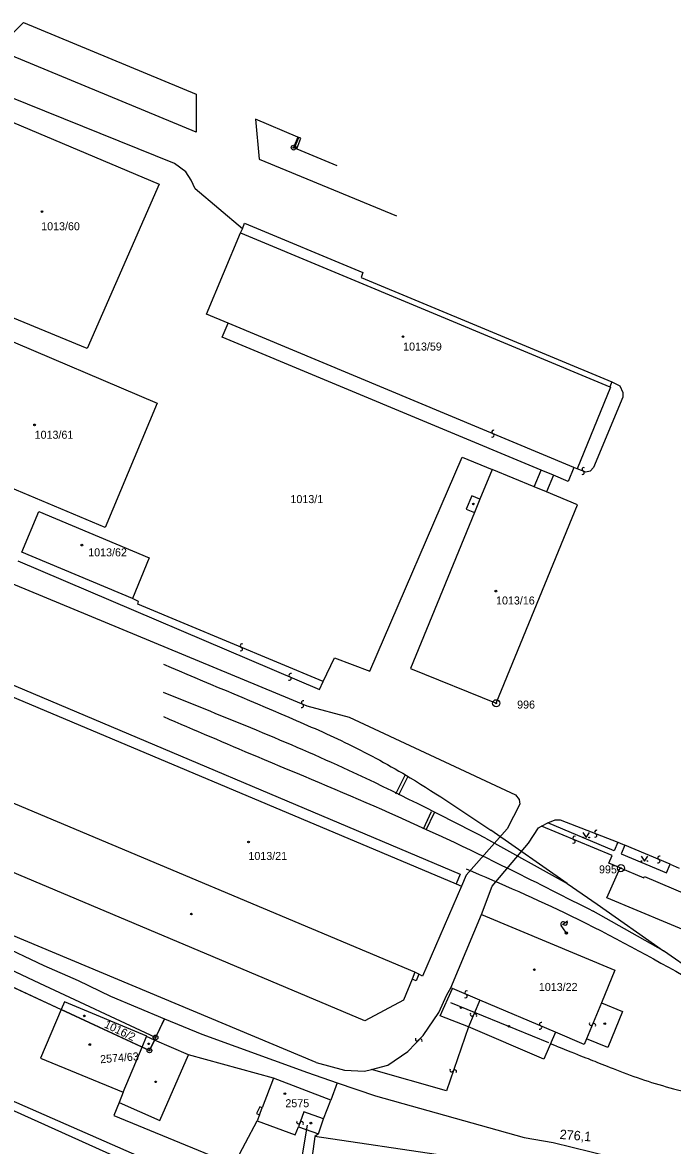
# Model space of a CAD drawing. Extents: x -469926 to -462499, y -1098642 to -1092733.
# Drawn here: x -465329.9 to -465191.8, y -1095080.4 to -1094841.9 of the extents above; entities that cross this region are included whole.
import ezdxf

# ---------------------------------------------------------------- set-up
doc = ezdxf.new("R2010")
doc.units = 0
for name, color, linetype in [('Vrstva 1', 7, 'Continuous'), ('Vrstva 10', 7, 'Continuous'), ('Vrstva 11', 7, 'Continuous'), ('Vrstva 24', 7, 'Continuous'), ('Vrstva 25', 7, 'Continuous'), ('Vrstva 29', 7, 'Continuous'), ('Vrstva 4', 7, 'Continuous'), ('Vrstva 40', 7, 'Continuous'), ('Vrstva 42', 7, 'Continuous'), ('Vrstva 50', 7, 'Continuous'), ('Vrstva 51', 7, 'Continuous'), ('Vrstva 55', 7, 'Continuous')]:
    doc.layers.add(name, color=color, linetype=linetype)

msp = doc.modelspace()

# ---------------------------------------------------------------- linework, layer by layer
at = {"layer": 'Vrstva 1'}
for p, q in [((-465336.72, -1094861.13), (-465300.92, -1094876.21)), ((-465271.4, -1094866.22), (-465272.33, -1094868.48)), ((-465272.33, -1094868.48), (-465272.15, -1094868.55)), ((-465272.15, -1094868.55), (-465271.68, -1094868.74)), ((-465271.68, -1094868.74), (-465263.14, -1094872.26)), ((-465300.92, -1094876.21), (-465316.15, -1094911.14)), ((-465283.22, -1094885.69), (-465282.73, -1094884.51)), ((-465282.73, -1094884.51), (-465257.6, -1094895.01)), ((-465290.8, -1094903.87), (-465283.59, -1094886.58)), ((-465283.59, -1094886.58), (-465283.22, -1094885.69)), ((-465257.6, -1094895.01), (-465258.01, -1094896.05)), ((-465316.15, -1094911.14), (-465352.14, -1094896.28)), ((-465258.01, -1094896.05), (-465204.72, -1094918.21)), ((-465286.24, -1094905.77), (-465290.8, -1094903.87)), ((-465340.72, -1094905.99), (-465301.3, -1094922.73)), ((-465287.48, -1094908.73), (-465286.24, -1094905.77)), ((-465219.73, -1094936.96), (-465287.48, -1094908.73)), ((-465204.72, -1094918.21), (-465205.17, -1094919.25)), ((-465204.99, -1094919.33), (-465212.12, -1094936.68)), ((-465205.17, -1094919.25), (-465204.99, -1094919.33)), ((-465301.3, -1094922.73), (-465312.38, -1094949.16)), ((-465312.38, -1094949.16), (-465351.97, -1094932.43)), ((-465230.18, -1094936.8), (-465232.76, -1094943.09)), ((-465221.26, -1094940.49), (-465230.18, -1094936.8)), ((-465221.26, -1094940.49), (-465219.73, -1094936.96)), ((-465212.78, -1094936.4), (-465214.01, -1094939.34)), ((-465212.12, -1094936.68), (-465212.78, -1094936.4)), ((-465217.1, -1094938.05), (-465218.63, -1094941.58)), ((-465214.01, -1094939.34), (-465217.1, -1094938.05)), ((-465234.47, -1094942.43), (-465235.67, -1094945.26)), ((-465232.76, -1094943.09), (-465234.47, -1094942.43)), ((-465218.63, -1094941.58), (-465221.26, -1094940.49)), ((-465212.01, -1094944.32), (-465218.63, -1094941.58)), ((-465229.3, -1094986.44), (-465212.01, -1094944.32)), ((-465330.05, -1094954.34), (-465326.42, -1094945.7)), ((-465326.42, -1094945.7), (-465302.99, -1094955.57)), ((-465233.94, -1094945.97), (-465247.53, -1094979.1)), ((-465235.67, -1094945.26), (-465233.94, -1094945.97)), ((-465306.55, -1094964.19), (-465330.05, -1094954.34)), ((-465302.99, -1094955.57), (-465306.55, -1094964.19)), ((-465247.53, -1094979.1), (-465229.3, -1094986.44)), ((-465335.11, -1094981.27), (-465236.92, -1095022.71)), ((-465257.19, -1095053.86), (-465338.3, -1095019.67)), ((-465205.79, -1095027.77), (-465203, -1095021.39)), ((-465203, -1095021.39), (-465197.95, -1095023.49)), ((-465236.92, -1095022.71), (-465237.79, -1095024.77)), ((-465197.95, -1095023.49), (-465197.81, -1095023.26)), ((-465197.81, -1095023.26), (-465188.31, -1095027.26)), ((-465236.66, -1095025.25), (-465244.92, -1095044.38)), ((-465237.79, -1095024.77), (-465236.66, -1095025.25)), ((-465177.79, -1095039.5), (-465205.79, -1095027.77)), ((-465238.92, -1095046.88), (-465232.41, -1095031.32)), ((-465232.41, -1095031.32), (-465204.07, -1095043.1)), ((-465338.4, -1095035.94), (-465325.37, -1095042.13)), ((-465326.25, -1095045.92), (-465339.83, -1095039.62)), ((-465325.37, -1095042.13), (-465318.1, -1095045.29)), ((-465335.51, -1095045.09), (-465321.69, -1095051.49)), ((-465318.1, -1095045.29), (-465311.2, -1095048.64)), ((-465247.16, -1095045.04), (-465249.01, -1095049.46)), ((-465246.33, -1095045.39), (-465247.16, -1095045.04)), ((-465245.74, -1095043.96), (-465246.33, -1095045.39)), ((-465244.92, -1095044.38), (-465245.74, -1095043.96)), ((-465204.07, -1095043.1), (-465206.95, -1095050.07)), ((-465301.64, -1095057.41), (-465326.25, -1095045.92)), ((-465241.17, -1095052.85), (-465238.61, -1095047.01)), ((-465238.61, -1095047.01), (-465238.92, -1095046.88)), ((-465320.99, -1095049.87), (-465321.69, -1095051.49)), ((-465303.54, -1095057.11), (-465320.99, -1095049.87)), ((-465311.2, -1095048.64), (-465299.74, -1095053.42)), ((-465249.01, -1095049.46), (-465257.19, -1095053.86)), ((-465206.95, -1095050.07), (-465202.47, -1095051.92)), ((-465321.69, -1095051.49), (-465326.13, -1095061.81)), ((-465304.52, -1095059.44), (-465321.69, -1095051.49)), ((-465202.47, -1095051.92), (-465205.62, -1095059.55)), ((-465299.74, -1095053.42), (-465301.64, -1095057.41)), ((-465299.74, -1095053.42), (-465291.8, -1095056.73)), ((-465235.19, -1095055.17), (-465241.17, -1095052.85)), ((-465303.59, -1095057.22), (-465303.54, -1095057.11)), ((-465301.9, -1095057.95), (-465303.59, -1095057.22)), ((-465291.8, -1095056.73), (-465269.38, -1095064.86)), ((-465219.16, -1095062.01), (-465235.19, -1095055.17)), ((-465216.7, -1095056.29), (-465219.16, -1095062.01)), ((-465210.6, -1095058.91), (-465216.7, -1095056.29)), ((-465302.95, -1095060.17), (-465304.52, -1095059.44)), ((-465301.9, -1095057.95), (-465302.95, -1095060.17)), ((-465301.64, -1095057.41), (-465301.9, -1095057.95)), ((-465294.65, -1095061.08), (-465301.9, -1095057.95)), ((-465210.1, -1095057.7), (-465210.6, -1095058.91)), ((-465205.62, -1095059.55), (-465210.1, -1095057.7)), ((-465326.13, -1095061.81), (-465308.51, -1095068.99)), ((-465300.72, -1095075.04), (-465294.65, -1095061.08)), ((-465276.58, -1095066.08), (-465279, -1095072.36)), ((-465264.45, -1095070.69), (-465276.58, -1095066.08)), ((-465269.38, -1095064.86), (-465263.07, -1095067.02)), ((-465308.51, -1095068.99), (-465309.42, -1095071.25)), ((-465263.07, -1095067.02), (-465264.45, -1095070.69)), ((-465263.07, -1095067.02), (-465254.95, -1095069.81)), ((-465309.42, -1095071.25), (-465300.72, -1095075.04)), ((-465265.96, -1095074.71), (-465264.45, -1095070.69)), ((-465254.95, -1095069.81), (-465223.36, -1095078.68)), ((-465279.53, -1095072.16), (-465280.21, -1095073.57)), ((-465280.21, -1095073.57), (-465279.56, -1095073.82)), ((-465279.56, -1095073.82), (-465280.07, -1095075.13)), ((-465279, -1095072.36), (-465279.53, -1095072.16)), ((-465280.07, -1095075.13), (-465271.98, -1095078.11)), ((-465271.98, -1095078.11), (-465271.29, -1095076.35)), ((-465271.29, -1095076.35), (-465267.06, -1095077.9)), ((-465267.06, -1095077.9), (-465265.96, -1095074.71)), ((-465267.79, -1095078.46), (-465268.99, -1095086.65)), ((-465267.06, -1095077.9), (-465267.79, -1095078.46)), ((-465240.13, -1095082.53), (-465267.79, -1095078.46)), ((-465223.36, -1095078.68), (-465217.18, -1095079.69)), ((-465217.18, -1095079.69), (-465197.02, -1095084.7))]:
    msp.add_line(p, q, dxfattribs=at)
at = {"layer": 'Vrstva 10'}
msp.add_lwpolyline([(-465492.98, -1094877.99), (-465494.45, -1094890.1), (-465495.02, -1094894.85), (-465485.09, -1094913.7), (-465468.49, -1094945.38), (-465457.26, -1094963.68), (-465424.79, -1094990.33), (-465396.65, -1095009.33), (-465387.3, -1095015.62), (-465374.74, -1095024.26), (-465354.83, -1095034.77), (-465335.51, -1095045.09), (-465321.69, -1095051.49), (-465302.95, -1095060.17), (-465301.9, -1095057.95)], dxfattribs=at)
at = {"layer": 'Vrstva 11'}
for points in [[(-465301.9, -1095057.95), (-465299.74, -1095053.42), (-465291.8, -1095056.73), (-465269.38, -1095064.86)], [(-465269.38, -1095064.86), (-465263.07, -1095067.02), (-465254.95, -1095069.81), (-465223.36, -1095078.68), (-465217.18, -1095079.69), (-465197.02, -1095084.7), (-465185.22, -1095086.98), (-465155.24, -1095091.7), (-465122.52, -1095094.84), (-465117.54, -1095095.04)]]:
    msp.add_lwpolyline(points, dxfattribs=at)
at = {"layer": 'Vrstva 24'}
for centre, radius in [((-465272.33, -1094868.48), 0.5), ((-465272.33, -1094868.48), 0.1), ((-465229.3, -1094986.44), 0.75), ((-465229.3, -1094986.44), 0.1), ((-465202.8, -1095021.46), 0.75), ((-465202.8, -1095021.46), 0.1), ((-465301.64, -1095057.41), 0.5), ((-465301.64, -1095057.41), 0.1), ((-465302.95, -1095060.17), 0.5), ((-465302.95, -1095060.17), 0.1)]:
    msp.add_circle(centre, radius, dxfattribs=at)
at = {"layer": 'Vrstva 25'}
for centre in [(-465325.77, -1094882.04), (-465249.11, -1094908.61), (-465327.36, -1094927.34), (-465317.3, -1094952.88), (-465229.36, -1094962.64), (-465281.91, -1095015.89), (-465221.19, -1095043.02), (-465316.79, -1095052.82), (-465315.63, -1095058.92), (-465274.18, -1095069.36)]:
    msp.add_circle(centre, 0.175, dxfattribs=at)
at = {"layer": 'Vrstva 29'}
for p, q in [((-465210.88, -1095013.92), (-465210.18, -1095014.97)), ((-465210.18, -1095014.97), (-465209.48, -1095013.92)), ((-465198.52, -1095018.93), (-465197.82, -1095019.98)), ((-465197.82, -1095019.98), (-465197.12, -1095018.93))]:
    msp.add_line(p, q, dxfattribs=at)
for centre, radius in [((-465234.15, -1094944.14), 0.175), ((-465210.81, -1095014.94), 0.0783), ((-465209.55, -1095014.94), 0.0783), ((-465198.45, -1095019.95), 0.0783), ((-465197.19, -1095019.95), 0.0783), ((-465294.05, -1095031.21), 0.175), ((-465236.77, -1095051.08), 0.175), ((-465226.59, -1095055.05), 0.175), ((-465206.23, -1095054.49), 0.175), ((-465303.13, -1095058.76), 0.175), ((-465301.65, -1095066.83), 0.175), ((-465268.66, -1095075.6), 0.175)]:
    msp.add_circle(centre, radius, dxfattribs=at)
at = {"layer": 'Vrstva 4'}
for p, q in [((-465335.42, -1094847.63), (-465329.69, -1094841.9)), ((-465329.69, -1094841.9), (-465293.03, -1094857.12)), ((-465293.06, -1094865.18), (-465335.42, -1094847.63)), ((-465297.63, -1094871.84), (-465332.92, -1094857.6)), ((-465293.03, -1094857.12), (-465293.06, -1094865.18)), ((-465271.4, -1094866.22), (-465280.46, -1094862.41)), ((-465280.46, -1094862.41), (-465279.65, -1094870.9)), ((-465272.15, -1094868.55), (-465271.22, -1094866.3)), ((-465271.68, -1094868.74), (-465270.77, -1094866.49)), ((-465271.22, -1094866.3), (-465271.4, -1094866.22)), ((-465270.77, -1094866.49), (-465271.22, -1094866.3)), ((-465279.65, -1094870.9), (-465250.51, -1094882.93)), ((-465295.21, -1094873.65), (-465297.63, -1094871.84)), ((-465294.11, -1094875.37), (-465295.21, -1094873.65)), ((-465293.24, -1094877.21), (-465294.11, -1094875.37)), ((-465283.22, -1094885.69), (-465293.24, -1094877.21)), ((-465283.59, -1094886.58), (-465205.17, -1094919.25)), ((-465212.78, -1094936.4), (-465286.24, -1094905.77)), ((-465204.72, -1094918.21), (-465203.04, -1094919.08)), ((-465203.04, -1094919.08), (-465202.39, -1094920.46)), ((-465202.39, -1094920.46), (-465202.41, -1094921.49)), ((-465202.41, -1094921.49), (-465208.61, -1094936.4)), ((-465256.11, -1094979.63), (-465236.56, -1094934.19)), ((-465236.56, -1094934.19), (-465230.18, -1094936.8)), ((-465217.1, -1094938.05), (-465219.73, -1094936.96)), ((-465210.23, -1094937.35), (-465212.12, -1094936.68)), ((-465209.35, -1094937.18), (-465210.23, -1094937.35)), ((-465208.61, -1094936.4), (-465209.35, -1094937.18)), ((-465232.76, -1094943.09), (-465233.94, -1094945.97)), ((-465352.07, -1094952.77), (-465269.53, -1094987.02)), ((-465330.92, -1094956.18), (-465266.82, -1094983.5)), ((-465305.25, -1094964.85), (-465306.55, -1094964.19)), ((-465305.44, -1094965.39), (-465305.25, -1094964.85)), ((-465266.02, -1094981.84), (-465305.44, -1094965.39)), ((-465266.02, -1094981.84), (-465263.62, -1094976.77)), ((-465263.62, -1094976.77), (-465256.11, -1094979.63)), ((-465266.82, -1094983.5), (-465266.02, -1094981.84)), ((-465336.05, -1094983.39), (-465237.79, -1095024.77)), ((-465269.53, -1094987.02), (-465260.53, -1094989.37)), ((-465260.53, -1094989.37), (-465225.17, -1095005.89)), ((-465225.17, -1095005.89), (-465224.42, -1095006.87)), ((-465224.42, -1095006.87), (-465224.26, -1095007.86)), ((-465246.57, -1095043.57), (-465332.78, -1095007.32)), ((-465224.26, -1095007.86), (-465226.95, -1095013.1)), ((-465219.65, -1095012.53), (-465218.33, -1095011.86)), ((-465218.33, -1095011.86), (-465216.79, -1095011.2)), ((-465204.25, -1095017.77), (-465218.33, -1095011.86)), ((-465216.79, -1095011.2), (-465215.72, -1095011.2)), ((-465215.72, -1095011.2), (-465203.49, -1095015.97)), ((-465226.95, -1095013.1), (-465235.66, -1095022.96)), ((-465222.46, -1095016.17), (-465220.34, -1095012.89)), ((-465220.34, -1095012.89), (-465219.65, -1095012.53)), ((-465204.69, -1095018.79), (-465219.65, -1095012.53)), ((-465230.13, -1095025.28), (-465222.46, -1095016.17)), ((-465203.49, -1095015.97), (-465204.25, -1095017.77)), ((-465203.49, -1095015.97), (-465201.95, -1095016.6)), ((-465201.95, -1095016.6), (-465202.72, -1095018.41)), ((-465192.32, -1095020.64), (-465201.95, -1095016.6)), ((-465205.4, -1095020.43), (-465204.69, -1095018.79)), ((-465202.72, -1095018.41), (-465193.11, -1095022.44)), ((-465203, -1095021.39), (-465205.4, -1095020.43)), ((-465193.11, -1095022.44), (-465192.32, -1095020.64)), ((-465192.32, -1095020.64), (-465190.43, -1095021.44)), ((-465235.66, -1095022.96), (-465236.66, -1095025.25)), ((-465232.41, -1095031.32), (-465230.13, -1095025.28)), ((-465267.57, -1095062.76), (-465332.66, -1095035.5)), ((-465246.57, -1095043.57), (-465247.16, -1095045.04)), ((-465245.74, -1095043.96), (-465246.57, -1095043.57)), ((-465239.8, -1095048.33), (-465238.92, -1095046.88)), ((-465232.79, -1095049.48), (-465238.61, -1095047.01)), ((-465241.49, -1095052.1), (-465239.8, -1095048.33)), ((-465232.79, -1095049.48), (-465235.19, -1095055.17)), ((-465216.7, -1095056.29), (-465232.79, -1095049.48)), ((-465206.95, -1095050.07), (-465210.1, -1095057.7)), ((-465244.83, -1095056.96), (-465241.49, -1095052.1)), ((-465304.52, -1095059.44), (-465303.59, -1095057.22)), ((-465248.07, -1095060.42), (-465244.83, -1095056.96)), ((-465235.19, -1095055.17), (-465239.89, -1095068.71)), ((-465308.51, -1095068.99), (-465304.52, -1095059.44)), ((-465276.58, -1095066.08), (-465294.65, -1095061.08)), ((-465252.34, -1095063.27), (-465248.07, -1095060.42)), ((-465267.57, -1095062.76), (-465261.52, -1095064.35)), ((-465261.52, -1095064.35), (-465257.27, -1095064.6)), ((-465257.27, -1095064.6), (-465255.81, -1095064.21)), ((-465255.81, -1095064.21), (-465252.34, -1095063.27)), ((-465239.89, -1095068.71), (-465255.81, -1095064.21)), ((-465309.42, -1095071.25), (-465310.53, -1095073.95)), ((-465310.53, -1095073.95), (-465285.06, -1095084.43)), ((-465279.56, -1095073.82), (-465279, -1095072.36)), ((-465270.16, -1095073.21), (-465271.29, -1095076.35)), ((-465265.96, -1095074.71), (-465270.16, -1095073.21)), ((-465285.06, -1095084.43), (-465280.07, -1095075.13))]:
    msp.add_line(p, q, dxfattribs=at)
at = {"layer": 'Vrstva 40'}
msp.add_line((-465339.74, -1095067.5), (-465278.76, -1095094.15), dxfattribs=at)
at = {"layer": 'Vrstva 42'}
for p, q in [((-465279.24, -1095096.59), (-465339.95, -1095069.31)), ((-465273.04, -1095097.89), (-465269.36, -1095076.06))]:
    msp.add_line(p, q, dxfattribs=at)
at = {"layer": 'Vrstva 51'}
for centre, radius, start, end in [((-465229.87, -1094928.87), 0.376, 63.2304, 249.5415), ((-465230.13, -1094929.57), 0.377, 242.5543, 70.2175), ((-465210.96, -1094937.49), 0.377, 242.5543, 70.2175), ((-465210.7, -1094936.78), 0.376, 63.2304, 249.5415), ((-465283.54, -1094974.93), 0.377, 242.5543, 70.2175), ((-465283.29, -1094974.23), 0.376, 63.2304, 249.5415), ((-465273.21, -1094981.19), 0.377, 242.5543, 70.2175), ((-465272.95, -1094980.48), 0.376, 63.2304, 249.5415), ((-465270.57, -1094987), 0.377, 242.5543, 70.2175), ((-465270.31, -1094986.29), 0.376, 63.2304, 249.5415), ((-465208.28, -1095014.5), 0.377, 242.5543, 70.2175), ((-465208.02, -1095013.8), 0.376, 63.2304, 249.5415), ((-465212.89, -1095015.77), 0.377, 242.5543, 70.2175), ((-465212.63, -1095015.06), 0.376, 63.2304, 249.5415), ((-465194.61, -1095019.27), 0.376, 63.2304, 249.5415), ((-465194.87, -1095019.98), 0.377, 242.5543, 70.2175), ((-465235.57, -1095047.89), 0.376, 63.2304, 249.5415), ((-465235.83, -1095048.6), 0.377, 242.5543, 70.2175), ((-465234.46, -1095052.48), 0.376, 148.4604, 334.7715), ((-465233.78, -1095052.79), 0.377, 327.7843, 155.4475), ((-465219.74, -1095054.59), 0.376, 63.2304, 249.5415), ((-465209.19, -1095054.5), 0.376, 148.4604, 334.7715), ((-465208.5, -1095054.82), 0.377, 327.7843, 155.4475), ((-465220, -1095055.3), 0.377, 242.5543, 70.2175), ((-465246.09, -1095057.78), 0.376, 148.4604, 334.7715), ((-465245.4, -1095058.09), 0.377, 327.7843, 155.4475), ((-465238.77, -1095064.35), 0.376, 148.4604, 334.7715), ((-465238.09, -1095064.67), 0.377, 327.7843, 155.4475), ((-465271.33, -1095075.35), 0.376, 148.4604, 334.7715), ((-465270.64, -1095075.66), 0.377, 327.7843, 155.4475)]:
    msp.add_arc(centre, radius, start, end, dxfattribs=at)
at = {"layer": 'Vrstva 55'}
for p, q in [((-465249.34, -1095003.84), (-465249.34, -1095003.84)), ((-465243.64, -1095011.41), (-465243.64, -1095011.41)), ((-465215.21, -1095033.41), (-465214.14, -1095032.68)), ((-465214.51, -1095035.05), (-465215.5, -1095033.61)), ((-465214.52, -1095035.46), (-465214.44, -1095035.02)), ((-465214.34, -1095035.51), (-465214.25, -1095035.04)), ((-465218.11, -1095058.58), (-465238.96, -1095050.06)), ((-465216.51, -1095059.23), (-465217.75, -1095058.73))]:
    msp.add_line(p, q, dxfattribs=at)
for points in [[(-465250.59, -1095005.68), (-465248.63, -1095001.74)], [(-465248.09, -1095002), (-465250.05, -1095005.95)], [(-465244.76, -1095013.11), (-465243.04, -1095009.42)], [(-465242.51, -1095009.69), (-465244.22, -1095013.36)], [(-465214.19, -1095024.74), (-465230.46, -1095013.42)], [(-465231.57, -1095015.11), (-465214.19, -1095024.74), (-465207.88, -1095029.12), (-465193.79, -1095039.03)], [(-465172.32, -1095053.42), (-465187.01, -1095043.69), (-465193.79, -1095039.03), (-465208.68, -1095030.61)]]:
    msp.add_lwpolyline(points, dxfattribs=at)
msp.add_circle((-465214.37, -1095035.26), 0.25, dxfattribs=at)
msp.add_circle((-465214.37, -1095035.26), 0.25, dxfattribs=at)
for centre, start, end in [((-465215.09, -1095033.33), 34.597, 214.597), ((-465214.67, -1095033.05), 213.8945, 35.2996)]:
    msp.add_arc(centre, 0.5, start, end, dxfattribs=at)
for points in [[(-465300, -1094978.17), (-465273.38, -1094989.42), (-465260.64, -1094995.13), (-465247.56, -1095002.28), (-465230.46, -1095013.42)], [(-465231.57, -1095015.11), (-465260.61, -1095000.71), (-465300, -1094984.2)], [(-465300, -1094989.29), (-465280.23, -1094997.7), (-465253.66, -1095008.94), (-465226.39, -1095021.71), (-465208.68, -1095030.61)], [(-465235.71, -1095021.57), (-465213.46, -1095031.57), (-465188, -1095045.1)]]:
    msp.add_spline(points, degree=3, dxfattribs=at)
msp.add_open_spline([(-465216.51, -1095059.23), (-465213.27, -1095060.52), (-465210.02, -1095061.82), (-465206.77, -1095063.11), (-465200.85, -1095065.46), (-465194.78, -1095067.47), (-465188.62, -1095069.11), (-465178.38, -1095071.84), (-465168.13, -1095074.57), (-465157.89, -1095077.3), (-465156.71, -1095077.61), (-465155.41, -1095077.96), (-465153.98, -1095078.34)], degree=3, dxfattribs=at)

# ---------------------------------------------------------------- texts
at = {"layer": 'Vrstva 50'}
for s, p in [('1013/60', (-465325.95, -1094886.02)), ('1013/59', (-465249.07, -1094911.56)), ('1013/61', (-465327.34, -1094930.29)), ('1013/1', (-465273, -1094943.95)), ('1013/62', (-465315.96, -1094955.26)), ('1013/16', (-465229.33, -1094965.48)), ('996', (-465224.85, -1094987.58)), ('1013/21', (-465281.93, -1095019.72)), ('995', (-465207.46, -1095022.57)), ('1013/22', (-465220.24, -1095047.53)), ('2575', (-465274.08, -1095072.22))]:
    msp.add_text(s, height=1.7, dxfattribs=at).set_placement(p)
for s, rotation, p in [('1016/2', 334.152, (-465312.71, -1095055.2)), ('2574/63', 4.527, (-465313.36, -1095062.89))]:
    msp.add_text(s, height=1.7, rotation=rotation, dxfattribs=at).set_placement(p)
at = {"layer": 'Vrstva 55'}
msp.add_text('276,1', height=2, rotation=355.3153, dxfattribs=at).set_placement((-465215.87, -1095078.94))

doc.saveas('drawing.dxf')
